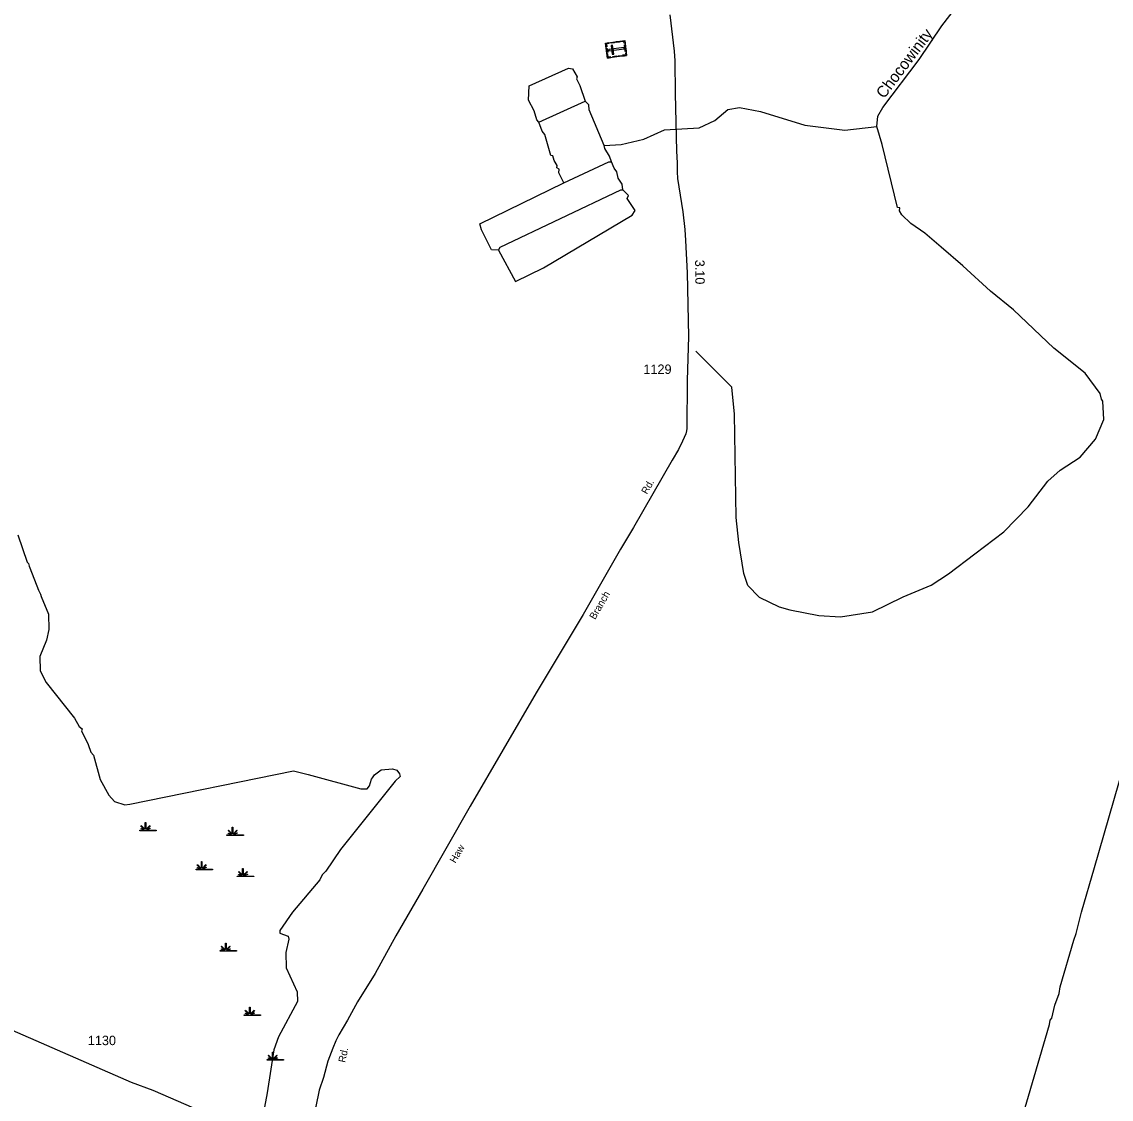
# Model space of a CAD drawing. Extents: x 2532689 to 2764727, y 536648 to 732970.
# Drawn here: x 2563477 to 2577876, y 600032 to 614272 of the extents above; entities that cross this region are included whole.
import ezdxf

# ---------------------------------------------------------------- set-up
doc = ezdxf.new("R2010")
doc.units = 0
for name, color, linetype in [('Exist Cultural Cemetery CELL', 7, 'Continuous'), ('Exist Hydrographic Creek Single Shore', 7, 'Continuous'), ('Exist Hydrographic Creek Single Shore Label', 7, 'Continuous'), ('Exist Hydrographic Swamp CELL', 7, 'Continuous'), ('Exist Road Secondary Mileage Hundredths English Label', 7, 'Continuous'), ('Exist Road Secondary Type 20 Attributed', 7, 'Continuous'), ('Exist Road Secondary Type 41 Attributed', 7, 'Continuous'), ('Exist Road Secondary Type 51 Attributed', 7, 'Continuous'), ('Exist Road Secondary Type 51 Label', 7, 'Continuous'), ('Exist Road Secondary Type 51 Number Label', 7, 'Continuous')]:
    doc.layers.add(name, color=color, linetype=linetype)

msp = doc.modelspace()

# ---------------------------------------------------------------- linework, layer by layer
at = {"layer": 'Exist Cultural Cemetery CELL'}
for points in [[(2571219, 613793), (2571193, 613991), (2571446, 614023), (2571471, 613826)], [(2571236, 613996), (2571238, 613985), (2571206, 613981), (2571211, 613941), (2571200, 613939), (2571193, 613991)], [(2571310, 613994), (2571267, 613989), (2571266, 614000), (2571309, 614006)], [(2571376, 614003), (2571333, 613997), (2571331, 614009), (2571374, 614014)], [(2571450, 613991), (2571439, 613989), (2571436, 614011), (2571396, 614006), (2571394, 614017), (2571446, 614023)], [(2571209, 613867), (2571203, 613918), (2571214, 613920), (2571221, 613868)], [(2571262, 613799), (2571260, 613810), (2571228, 613806), (2571223, 613846), (2571212, 613845), (2571219, 613793)], [(2571234, 613905), (2571236, 613887), (2571437, 613913), (2571435, 613931)], [(2571281, 613842), (2571300, 613845), (2571285, 613962), (2571266, 613959)], [(2571467, 613859), (2571456, 613857), (2571459, 613835), (2571418, 613830), (2571420, 613819), (2571471, 613826)], [(2571453, 613881), (2571442, 613966), (2571453, 613967), (2571464, 613883)], [(2571335, 613808), (2571292, 613803), (2571291, 613814), (2571334, 613820)], [(2571402, 613817), (2571359, 613811), (2571358, 613823), (2571401, 613828)]]:
    msp.add_lwpolyline(points, close=True, dxfattribs=at)
at = {"layer": 'Exist Hydrographic Creek Single Shore'}
msp.add_line((2570311, 612944), (2570922, 613222), dxfattribs=at)
for points in [[(2574779, 612889), (2574793, 613024), (2574857, 613141), (2575336, 613775), (2575636, 614217), (2576180, 614925), (2576301, 615147), (2576397, 615338), (2576435, 615529), (2576430, 616682), (2576453, 616755), (2576457, 616998), (2576542, 617766), (2576594, 618474), (2576604, 618859)], [(2570185, 613425), (2570705, 613660), (2570755, 613652), (2570816, 613546), (2570808, 613519), (2570851, 613429), (2570922, 613222)], [(2570311, 612944), (2570285, 612976), (2570249, 613093), (2570172, 613234), (2570185, 613425)], [(2571175, 612635), (2570974, 613106), (2570973, 613175), (2570922, 613222)], [(2571175, 612635), (2571400, 612650), (2571699, 612721), (2571971, 612844), (2572429, 612869), (2572635, 612966), (2572807, 613111), (2572965, 613137), (2573241, 613086), (2573828, 612906), (2574355, 612839), (2574779, 612889)], [(2570643, 612144), (2570574, 612275), (2570581, 612325), (2570547, 612340), (2570555, 612373), (2570512, 612440), (2570494, 612499), (2570469, 612504), (2570389, 612780), (2570355, 612828), (2570311, 612944)], [(2577766, 609257), (2577749, 609282), (2577731, 609357), (2577534, 609628), (2577119, 609959), (2576584, 610466), (2576280, 610710), (2575915, 611047), (2575627, 611291), (2575414, 611476), (2575229, 611607), (2575110, 611720), (2575076, 611771), (2575083, 611814), (2575050, 611819), (2574850, 612649), (2574779, 612889)], [(2571271, 612422), (2571245, 612496), (2571184, 612596), (2571175, 612635)], [(2570643, 612144), (2571238, 612420), (2571271, 612422)], [(2571420, 612050), (2571410, 612125), (2571358, 612205), (2571340, 612290), (2571306, 612338), (2571271, 612422)], [(2569777, 611252), (2569685, 611258), (2569555, 611522), (2569529, 611603), (2570643, 612144)], [(2569777, 611252), (2569801, 611292), (2571395, 612049), (2571420, 612050)], [(2571543, 611717), (2571584, 611778), (2571480, 611935), (2571496, 611975), (2571420, 612050)], [(2569777, 611252), (2570002, 610837), (2570373, 611020), (2571543, 611717)], [(2573072, 606821), (2573019, 606980), (2572953, 607388), (2572921, 607721), (2572895, 609086), (2572862, 609443), (2572386, 609919)], [(2573072, 606821), (2573225, 606667), (2573486, 606539), (2573628, 606499), (2574013, 606426), (2574297, 606405), (2574721, 606471), (2575125, 606671), (2575497, 606827), (2575727, 606975), (2576072, 607241), (2576458, 607529), (2576777, 607861), (2577037, 608200), (2577201, 608344), (2577464, 608516), (2577668, 608754), (2577779, 609014), (2577766, 609257)], [(2563425, 607492), (2563549, 607129), (2563566, 607114), (2563575, 607078), (2563584, 607055), (2563698, 606758), (2563724, 606706), (2563733, 606674), (2563829, 606441), (2563833, 606241), (2563803, 606099), (2563715, 605882), (2563719, 605692), (2563797, 605541), (2564173, 605067), (2564233, 604957), (2564276, 604926), (2564268, 604900), (2564355, 604719), (2564390, 604619), (2564424, 604578), (2564514, 604256), (2564626, 604051), (2564703, 603968), (2564837, 603921), (2564903, 603931), (2567070, 604373), (2567262, 604325), (2567958, 604133), (2568041, 604133), (2568074, 604174), (2568097, 604260), (2568113, 604277), (2568137, 604317), (2568228, 604387), (2568378, 604399), (2568436, 604382), (2568470, 604334), (2568480, 604298), (2568414, 604233), (2567690, 603334), (2567496, 603047), (2567447, 602996), (2567415, 602929), (2567056, 602504), (2566886, 602261), (2566887, 602228), (2566996, 602186), (2567005, 602147), (2566967, 601969), (2566971, 601769), (2567118, 601449), (2567121, 601321), (2566872, 600858), (2566808, 600685), (2566720, 600114), (2566478, 598820)], [(2576709, 599818), (2577061, 601017), (2577068, 601077), (2577092, 601101), (2577131, 601276), (2577186, 601429), (2577201, 601519), (2577380, 602133), (2577412, 602223), (2577482, 602502), (2577653, 603096), (2578621, 606438), (2578651, 606607), (2578685, 606615)]]:
    msp.add_lwpolyline(points, dxfattribs=at)
at = {"layer": 'Exist Hydrographic Swamp CELL'}
for points in [[(2565037, 603587), (2565090, 603587), (2565092, 603591), (2565054, 603606), (2565056, 603611), (2565094, 603595), (2565096, 603598), (2565051, 603642), (2565056, 603648), (2565102, 603602), (2565108, 603604), (2565108, 603688), (2565115, 603688), (2565115, 603604), (2565122, 603602), (2565167, 603648), (2565172, 603642), (2565128, 603598), (2565130, 603594), (2565171, 603613), (2565173, 603608), (2565132, 603590), (2565134, 603587), (2565255, 603587), (2565255, 603580), (2565037, 603580)], [(2566189, 603526), (2566241, 603526), (2566243, 603530), (2566205, 603545), (2566208, 603550), (2566246, 603534), (2566247, 603537), (2566203, 603582), (2566208, 603587), (2566253, 603541), (2566259, 603544), (2566259, 603627), (2566267, 603627), (2566267, 603544), (2566273, 603541), (2566318, 603587), (2566323, 603582), (2566279, 603537), (2566281, 603534), (2566322, 603552), (2566324, 603547), (2566283, 603529), (2566285, 603526), (2566406, 603526), (2566406, 603519), (2566189, 603519)], [(2565780, 603072), (2565832, 603072), (2565834, 603075), (2565796, 603090), (2565799, 603095), (2565837, 603080), (2565838, 603082), (2565794, 603127), (2565799, 603132), (2565844, 603087), (2565850, 603089), (2565850, 603172), (2565858, 603172), (2565858, 603089), (2565864, 603087), (2565909, 603132), (2565914, 603127), (2565870, 603082), (2565872, 603079), (2565913, 603097), (2565915, 603092), (2565874, 603075), (2565876, 603072), (2565997, 603072), (2565997, 603064), (2565780, 603064)], [(2566325, 602981), (2566378, 602981), (2566380, 602984), (2566341, 602999), (2566344, 603004), (2566382, 602989), (2566384, 602991), (2566339, 603036), (2566344, 603041), (2566390, 602996), (2566396, 602998), (2566396, 603081), (2566403, 603081), (2566403, 602998), (2566409, 602996), (2566455, 603041), (2566460, 603036), (2566415, 602991), (2566417, 602988), (2566458, 603006), (2566461, 603001), (2566420, 602984), (2566421, 602981), (2566542, 602981), (2566542, 602973), (2566325, 602973)], [(2566098, 601995), (2566150, 601995), (2566152, 601999), (2566114, 602014), (2566117, 602019), (2566155, 602003), (2566156, 602006), (2566112, 602050), (2566117, 602056), (2566162, 602010), (2566169, 602013), (2566169, 602096), (2566176, 602096), (2566176, 602013), (2566182, 602010), (2566227, 602056), (2566233, 602050), (2566188, 602006), (2566190, 602002), (2566231, 602021), (2566233, 602016), (2566193, 601998), (2566194, 601995), (2566315, 601995), (2566315, 601988), (2566098, 601988)], [(2566416, 601146), (2566468, 601146), (2566470, 601150), (2566432, 601165), (2566435, 601170), (2566473, 601154), (2566474, 601157), (2566430, 601201), (2566435, 601207), (2566480, 601161), (2566487, 601164), (2566487, 601247), (2566494, 601247), (2566494, 601164), (2566500, 601161), (2566546, 601207), (2566551, 601201), (2566506, 601157), (2566508, 601153), (2566549, 601172), (2566552, 601167), (2566511, 601149), (2566512, 601146), (2566633, 601146), (2566633, 601139), (2566416, 601139)], [(2566719, 600555), (2566771, 600555), (2566773, 600558), (2566735, 600573), (2566738, 600579), (2566776, 600563), (2566777, 600566), (2566733, 600610), (2566738, 600615), (2566783, 600570), (2566790, 600572), (2566790, 600655), (2566797, 600655), (2566797, 600572), (2566803, 600570), (2566849, 600615), (2566854, 600610), (2566809, 600566), (2566811, 600562), (2566852, 600581), (2566855, 600576), (2566814, 600558), (2566815, 600555), (2566936, 600555), (2566936, 600548), (2566719, 600548)]]:
    msp.add_lwpolyline(points, close=True, dxfattribs=at)
at = {"layer": 'Exist Road Secondary Type 20 Attributed'}
msp.add_lwpolyline([(2559330, 603080), (2561504, 603003), (2561554, 602992), (2561583, 602966), (2561585, 602924), (2561507, 602119), (2561512, 602083), (2561539, 602051), (2562802, 601178), (2562890, 601137), (2563278, 600975), (2564922, 600255), (2565210, 600149), (2567195, 599289)], dxfattribs=at)
at = {"layer": 'Exist Road Secondary Type 41 Attributed'}
msp.add_lwpolyline([(2571390, 607302), (2570895, 606439), (2570276, 605402), (2569405, 603903), (2568779, 602806), (2568420, 602189), (2568148, 601695), (2567915, 601318), (2567780, 601076), (2567669, 600881), (2567626, 600801), (2567587, 600705), (2567523, 600535), (2567463, 600320), (2567408, 600150), (2567365, 599935), (2567195, 599289)], dxfattribs=at)
at = {"layer": 'Exist Road Secondary Type 51 Attributed'}
msp.add_lwpolyline([(2572044, 614365), (2572098, 613884), (2572110, 613756), (2572113, 613326), (2572130, 612563), (2572137, 612407), (2572139, 612288), (2572144, 612200), (2572214, 611760), (2572242, 611525), (2572250, 611380), (2572271, 610953), (2572289, 610112), (2572273, 609532), (2572266, 608897), (2572263, 608866), (2572253, 608826), (2572211, 608730), (2572157, 608619), (2572072, 608479), (2571561, 607588), (2571415, 607346), (2571390, 607302)], dxfattribs=at)

# ---------------------------------------------------------------- texts
at = {"layer": 'Exist Hydrographic Creek Single Shore Label'}
msp.add_text('Chocowinity', height=150, rotation=52.8978, dxfattribs=at).set_placement((2574875, 613247))
at = {"layer": 'Exist Road Secondary Mileage Hundredths English Label'}
msp.add_text('3.10', height=125, rotation=270.5663, dxfattribs=at).set_placement((2572376, 611126))
at = {"layer": 'Exist Road Secondary Type 51 Label'}
for s, rotation, p in [('Rd.', 60.3807, (2571741, 608019)), ('Branch', 59.8853, (2571054, 606363)), ('Haw', 59.6353, (2569207, 603144)), ('Rd.', 77.6371, (2567751, 600510))]:
    msp.add_text(s, height=95, rotation=rotation, dxfattribs=at).set_placement(p)
at = {"layer": 'Exist Road Secondary Type 51 Number Label'}
for s, p in [('1129', (2571693, 609617)), ('1130', (2564350, 600746))]:
    msp.add_text(s, height=125, dxfattribs=at).set_placement(p)

doc.saveas('drawing.dxf')
